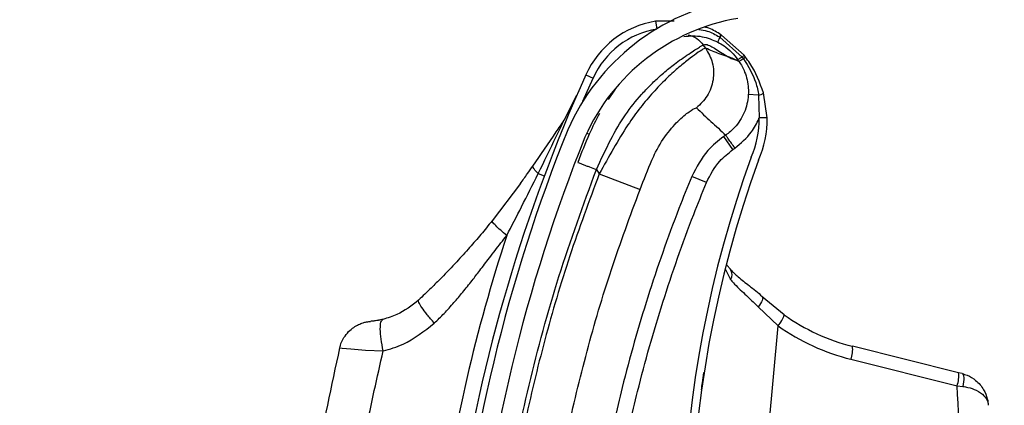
# Model space of a CAD drawing. Header units: inches. Extents: x 170 to 284, y 215 to 248.
# Tile 808 of 1056: x 235.4318 to 235.5588, y 224.7165 to 224.7663. Entities that reach past the tile are written whole.
import ezdxf

# ---------------------------------------------------------------- set-up
doc = ezdxf.new("R2010")
doc.units = ezdxf.units.IN
doc.header["$LTSCALE"] = 0.25
doc.header["$MEASUREMENT"] = 0
doc.layers.add('RH FRONT OF HOOD', color=7, linetype='Continuous')
pattern_1 = [(45, (225.4196035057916, 218.4993357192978), (-0.03026527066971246, 0.03026527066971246), [])]

msp = doc.modelspace()

# ---------------------------------------------------------------- hatches: boundary and pattern name
at = {"layer": 'RH FRONT OF HOOD'}
h = msp.add_hatch(dxfattribs=at)
h.set_pattern_fill('ANSI31', color=256, scale=0.34241245, angle=2.8e-322, style=0)
h.set_pattern_definition([(45, (225.4529552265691, 218.4993357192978), (-0.03026527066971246, 0.03026527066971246), [])])
edge = h.paths.add_edge_path(flags=0)
edge.add_arc((235.7395956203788, 224.3915581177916), 0.021400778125, 89.9999999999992, 390.52248781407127, ccw=False)
edge.add_line((235.7395956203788, 224.4129588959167), (235.8123582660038, 224.4129588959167))
edge.add_arc((235.8123582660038, 224.8238538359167), 0.4108949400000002, 270, 450.0000000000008)
edge.add_line((235.8123582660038, 225.2347487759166), (235.3287006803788, 225.2347487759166))
edge.add_arc((235.3287006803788, 225.2390289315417), 0.004280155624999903, 180.0000000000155, 269.9999999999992, ccw=False)
edge.add_line((235.3244205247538, 225.2390289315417), (235.3244205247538, 225.2818304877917))
edge.add_arc((235.3287006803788, 225.2818304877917), 0.004280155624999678, 360, 540, ccw=False)
edge.add_line((235.3329808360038, 225.2818304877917), (235.3329808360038, 225.2390289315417))
edge.add_line((235.3329808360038, 225.2390289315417), (235.3297484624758, 225.2390289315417))
edge.add_line((235.3297484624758, 225.2390289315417), (235.3297484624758, 225.2818304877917))
edge.add_arc((235.3287006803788, 225.2818304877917), 0.001047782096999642, 360, 540.0000000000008)
edge.add_line((235.3276528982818, 225.2818304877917), (235.3276528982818, 225.2390289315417))
edge.add_arc((235.3287006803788, 225.2390289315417), 0.001047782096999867, 180, 270)
edge.add_line((235.3287006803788, 225.2379811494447), (235.8123582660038, 225.2379811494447))
edge.add_arc((235.8123582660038, 224.8238538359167), 0.4141273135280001, 269.9999999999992, 450, ccw=False)
edge.add_line((235.8123582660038, 224.4097265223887), (235.7395956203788, 224.4097265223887))
edge.add_arc((235.7395956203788, 224.3915581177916), 0.018168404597, 450.0000000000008, 750.5224878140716)
edge.add_arc((235.754343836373, 224.4002532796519), 0.001047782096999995, 390.5224878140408, 495.0000000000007)
edge.add_line((235.753602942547, 224.4009941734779), (235.7449077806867, 224.3922990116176))
edge.add_line((235.7449077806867, 224.3922990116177), (235.7426221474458, 224.3945846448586))
edge.add_line((235.7426221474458, 224.3945846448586), (235.751317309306, 224.4032798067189))
edge.add_arc((235.754343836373, 224.4002532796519), 0.004280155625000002, 390.522487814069, 495.0000000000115, ccw=False)
h = msp.add_hatch(dxfattribs=at)
h.set_pattern_fill('ANSI31', color=256, scale=0.34241245, style=0)
h.set_pattern_definition(pattern_1)
edge = h.paths.add_edge_path(flags=0)
edge.add_line((235.7790065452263, 225.2304686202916), (235.4365940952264, 225.2304686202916))
edge.add_line((235.4365940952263, 225.2304686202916), (235.4365940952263, 225.2347487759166))
edge.add_line((235.4365940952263, 225.2347487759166), (235.7790065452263, 225.2347487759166))
edge.add_arc((235.7790065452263, 224.8238538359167), 0.4108949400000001, 269.9999999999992, 450, ccw=False)
edge.add_line((235.7790065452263, 224.4129588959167), (235.7062438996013, 224.4129588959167))
edge.add_line((235.7062438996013, 224.4129588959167), (235.7062438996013, 224.4172390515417))
edge.add_line((235.7062438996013, 224.4172390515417), (235.7790065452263, 224.4172390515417))
edge.add_arc((235.7790065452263, 224.8238538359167), 0.406614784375, 270, 450.0000000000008)
h = msp.add_hatch(dxfattribs=at)
h.set_pattern_fill('ANSI31', color=256, scale=0.34241245, angle=2.8e-322, style=0)
h.set_pattern_definition(pattern_1)
edge = h.paths.add_edge_path(flags=0)
edge.add_arc((235.5099721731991, 224.5981399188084), 0.001712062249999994, 444.6973270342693, 466.907747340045)
edge.add_line((235.5094742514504, 224.5997779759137), (235.5087721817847, 224.6020876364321))
edge.add_arc((235.5099721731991, 224.5981399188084), 0.004126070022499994, 444.69732703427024, 466.9077473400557, ccw=False)
edge.add_arc((235.5091494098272, 224.5892752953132), 0.01302879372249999, 396.1734944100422, 444.6973270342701, ccw=False)
edge.add_arc((235.5046305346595, 224.586530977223), 0.01830194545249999, 354.69732703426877, 394.7587000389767, ccw=False)
edge.add_arc((235.5111426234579, 224.5859265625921), 0.01176186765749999, 286.83818472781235, 354.69732703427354, ccw=False)
edge.add_arc((235.5091589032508, 224.5893775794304), 0.01566536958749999, 229.9543950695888, 290.12812684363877, ccw=False)
edge.add_arc((235.5151253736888, 224.5969738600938), 0.02532140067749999, 207.5515752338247, 230.6782603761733, ccw=False)
edge.add_arc((235.5064222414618, 224.5913853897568), 0.01504902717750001, 166.8530453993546, 204.011976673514, ccw=False)
edge.add_arc((235.5186752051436, 224.5889069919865), 0.02754708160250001, 448.00583017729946, 527.6299007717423, ccw=False)
edge.add_arc((235.5187715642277, 224.6251434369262), 0.008748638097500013, 275.6559459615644, 422.6387592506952)
edge.add_arc((235.5443088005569, 224.685394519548), 0.05672062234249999, 174.2679627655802, 247.7072267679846, ccw=False)
edge.add_arc((235.7020736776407, 224.6719552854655), 0.2150521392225, 518.1233546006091, 534.9033806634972, ccw=False)
edge.add_arc((235.5288847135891, 224.7404032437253), 0.02884824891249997, 459.8561705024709, 516.1110838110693, ccw=False)
edge.add_arc((235.5166738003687, 224.7963173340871), 0.0284373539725, 284.8179209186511, 338.4163946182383)
edge.add_arc((235.5290732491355, 224.7909711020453), 0.01494630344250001, 339.9887678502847, 395.2445191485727)
edge.add_arc((235.5254960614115, 224.7894805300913), 0.0187470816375, 392.6552015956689, 426.1369430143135)
edge.add_arc((235.5281584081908, 224.7940821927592), 0.0134739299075, 428.5748844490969, 466.9709727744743)
edge.add_arc((235.5262500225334, 224.8013089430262), 0.006011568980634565, 469.6798596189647, 490.4149006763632)
edge.add_arc((235.5353302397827, 224.7931758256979), 0.01816498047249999, 495.5965871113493, 534.6973270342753)
edge.add_arc((235.5281362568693, 224.7938435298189), 0.01094007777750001, 534.6973270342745, 624.6973270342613)
edge.add_arc((235.5272976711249, 224.7848084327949), 0.001866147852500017, 264.6973270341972, 280.3395734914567)
edge.add_line((235.5276326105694, 224.7829725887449), (235.52806588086, 224.7805977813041))
edge.add_arc((235.5272976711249, 224.7848084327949), 0.004280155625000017, 264.6973270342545, 280.3395734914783, ccw=False)
edge.add_arc((235.5281362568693, 224.7938435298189), 0.01335408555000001, 174.697327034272, 264.69732703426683, ccw=False)
edge.add_arc((235.5353302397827, 224.7931758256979), 0.020578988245, 495.30868534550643, 534.6973270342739, ccw=False)
edge.add_arc((235.5262500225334, 224.8013089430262), 0.008425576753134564, 469.27499422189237, 491.1970379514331, ccw=False)
edge.add_arc((235.5281584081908, 224.7940821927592), 0.01588793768, 428.3876292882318, 467.16790772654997, ccw=False)
edge.add_arc((235.5254960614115, 224.7894805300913), 0.02116108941, 392.8018578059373, 426.2744987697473, ccw=False)
edge.add_arc((235.5290732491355, 224.7909711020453), 0.01736031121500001, 339.8775751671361, 395.06318035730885, ccw=False)
edge.add_arc((235.5166738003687, 224.7963173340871), 0.030851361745, 284.61548432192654, 338.4768646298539, ccw=False)
edge.add_arc((235.5288847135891, 224.7404032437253), 0.02643424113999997, 459.6390365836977, 516.0209401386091)
edge.add_arc((235.7020736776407, 224.6719552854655), 0.21263813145, 518.1349954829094, 534.9070165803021)
edge.add_arc((235.5443088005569, 224.685394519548), 0.05430661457, 534.2539536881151, 607.8118618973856)
edge.add_arc((235.5187715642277, 224.6251434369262), 0.01116264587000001, 274.7583659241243, 423.2264142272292, ccw=False)
edge.add_arc((235.5186752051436, 224.5889069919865), 0.02513307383, 447.6687272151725, 527.6679848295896)
edge.add_arc((235.5064222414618, 224.5913853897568), 0.01263501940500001, 526.7803743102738, 563.6800238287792)
edge.add_arc((235.5151253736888, 224.5969738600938), 0.022907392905, 207.7416333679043, 230.7170422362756)
edge.add_arc((235.5091589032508, 224.5893775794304), 0.01325136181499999, 229.8895674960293, 290.4325768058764)
edge.add_arc((235.5111426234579, 224.5859265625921), 0.009347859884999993, 286.4198511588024, 354.6973270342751)
edge.add_arc((235.5046305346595, 224.586530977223), 0.01588793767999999, 354.6973270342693, 394.6495059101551)
edge.add_arc((235.5091494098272, 224.5892752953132), 0.01061478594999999, 396.3318283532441, 444.6973270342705)

# ---------------------------------------------------------------- linework, layer by layer
for p, q in [((235.5162342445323, 224.7661185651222), (235.513822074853, 224.7660918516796)), ((235.513822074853, 224.7660918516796), (235.5139854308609, 224.765106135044)), ((235.5218873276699, 224.7633916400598), (235.5218880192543, 224.7633912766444)), ((235.5220742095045, 224.7640647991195), (235.5220751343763, 224.7640642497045)), ((235.5220751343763, 224.7640642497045), (235.5221342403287, 224.7640288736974)), ((235.5221342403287, 224.7640288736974), (235.5221350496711, 224.7640283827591)), ((235.5221350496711, 224.7640283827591), (235.5250143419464, 224.7614669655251)), ((235.5222824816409, 224.7643366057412), (235.5222816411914, 224.7643371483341)), ((235.522340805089, 224.7642987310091), (235.5222824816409, 224.7643366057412)), ((235.5223416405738, 224.7642981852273), (235.522340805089, 224.7642987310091)), ((235.5252548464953, 224.7616941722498), (235.5223416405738, 224.7642981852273)), ((235.5203089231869, 224.7626196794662), (235.5200006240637, 224.7630614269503)), ((235.5246040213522, 224.7608995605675), (235.5237074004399, 224.7613167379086)), ((235.5250143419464, 224.7614669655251), (235.5251848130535, 224.7612446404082)), ((235.5044700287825, 224.7557702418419), (235.5057879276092, 224.7587619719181)), ((235.5048510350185, 224.7591832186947), (235.5057879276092, 224.7587619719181)), ((235.5086308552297, 224.7573348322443), (235.5077075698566, 224.7559755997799)), ((235.5020269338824, 224.753303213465), (235.5036891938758, 224.7565525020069)), ((235.5271461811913, 224.7565381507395), (235.5258137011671, 224.7566124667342)), ((235.5271461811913, 224.7565381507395), (235.5272078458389, 224.7536081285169)), ((235.5282349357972, 224.7536255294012), (235.5277784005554, 224.756828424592)), ((235.5282349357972, 224.7536255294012), (235.5272078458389, 224.7536081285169)), ((235.5049562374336, 224.7516369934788), (235.50527387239, 224.7515062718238)), ((235.5229037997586, 224.7513904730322), (235.5226374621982, 224.751204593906)), ((235.5238125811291, 224.7495208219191), (235.5226374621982, 224.751204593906)), ((235.5238125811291, 224.7495208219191), (235.5240789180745, 224.7497067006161)), ((235.5062072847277, 224.7469325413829), (235.5065732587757, 224.7464081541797)), ((235.4986892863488, 224.7464169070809), (235.4994837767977, 224.7461204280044)), ((235.5065732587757, 224.7464081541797), (235.5118371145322, 224.7443648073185)), ((235.5204093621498, 224.7452773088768), (235.5185105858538, 224.7460587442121)), ((235.4963925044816, 224.7451283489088), (235.4927461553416, 224.7403182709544)), ((235.5228449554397, 224.7341417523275), (235.5235225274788, 224.7327680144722)), ((235.5230041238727, 224.7346622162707), (235.5235435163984, 224.7340520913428)), ((235.530436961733, 224.7281887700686), (235.5276006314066, 224.7305282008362)), ((235.5270913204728, 224.7292254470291), (235.5296661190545, 224.7267736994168)), ((235.5236201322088, 224.6616329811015), (235.5296661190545, 224.7267736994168)), ((235.5529414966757, 224.7207231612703), (235.5392501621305, 224.7241311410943)), ((235.5390591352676, 224.7224491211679), (235.5527504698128, 224.7190411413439)), ((235.5534051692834, 224.7206077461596), (235.5529414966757, 224.7207231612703)), ((235.5527504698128, 224.7190411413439), (235.5534982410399, 224.7189446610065))]:
    msp.add_line(p, q, dxfattribs=at)
at = {"layer": 'RH FRONT OF HOOD', "flags": 128}
for points in [[(235.5276006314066, 224.7305282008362), (235.5276496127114, 224.7304492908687), (235.5276649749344, 224.7303386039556), (235.5276462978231, 224.730199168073), (235.5275940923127, 224.7300347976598), (235.5275097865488, 224.7298499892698), (235.5273956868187, 224.7296497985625), (235.52725491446, 224.7294397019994), (235.5270913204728, 224.7292254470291)], [(235.4731089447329, 224.7239266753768), (235.4734057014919, 224.7238994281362), (235.4745191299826, 224.7237954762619), (235.4764081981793, 224.7236485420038), (235.4786862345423, 224.7235266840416), (235.4786863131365, 224.723526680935), (235.4786863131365, 224.723526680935)], [(235.5534051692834, 224.7206077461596), (235.553487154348, 224.7205564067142), (235.5535517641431, 224.7204486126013), (235.5535967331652, 224.7202881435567), (235.5536204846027, 224.7200806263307), (235.5536221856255, 224.7198333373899), (235.5536017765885, 224.7195549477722), (235.5535599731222, 224.7192552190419), (235.5534982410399, 224.7189446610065)]]:
    msp.add_lwpolyline(points, dxfattribs=at)
at = {"layer": 'RH FRONT OF HOOD'}
for centre, radius, start, end in [((235.5288847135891, 224.7404032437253), 0.02884824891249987, 99.85617050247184, 156.1110838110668), ((235.5288847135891, 224.7404032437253), 0.02643424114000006, 99.63903658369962, 156.0209401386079), ((235.5157814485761, 224.7542686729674), 0.01198443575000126, 99.40971243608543, 155.7903057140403), ((235.5157814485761, 224.7542686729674), 0.01095719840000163, 99.40971243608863, 155.7903057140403), ((235.5240860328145, 224.7629061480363), 0.002251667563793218, 150.0912822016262, 167.5484228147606), ((235.5240885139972, 224.7629045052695), 0.002253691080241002, 150.0870920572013, 167.5264726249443), ((235.5234148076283, 224.7632589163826), 0.001564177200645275, 136.4230212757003, 148.9883790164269), ((235.5234190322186, 224.7632562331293), 0.001568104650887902, 136.4515936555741, 148.9836736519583), ((235.5235118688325, 224.7631883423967), 0.001613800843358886, 136.5234197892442, 148.6114164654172), ((235.52351105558, 224.7631887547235), 0.001611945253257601, 136.5078097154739, 148.6087849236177), ((235.7019107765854, 224.6705809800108), 0.2160622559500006, 155.7903057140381, 171.2570491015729), ((235.5269163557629, 224.7578723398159), 0.001353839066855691, 279.7737668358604, 309.5492284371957), ((235.5152251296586, 224.7534051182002), 0.01198443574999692, 336.0384245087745, 0.9706081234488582), ((235.5152251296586, 224.7534051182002), 0.01301167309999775, 336.1998852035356, 0.9706081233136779), ((235.7020736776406, 224.6719552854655), 0.2150521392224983, 158.1233546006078, 174.903380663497), ((235.7020736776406, 224.6719552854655), 0.2126381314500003, 158.1349954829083, 174.9070165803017), ((235.6639242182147, 224.6985052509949), 0.1465525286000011, 160.0379454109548, 196.7159020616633), ((235.6639242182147, 224.6985052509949), 0.1455252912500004, 160.0517516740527, 198.56787730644), ((235.7019107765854, 224.6705809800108), 0.2180957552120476, 161.8765502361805, 171.950900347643), ((235.5225858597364, 224.7333862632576), 0.001122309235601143, 326.5731404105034, 34.64416164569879), ((235.5269509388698, 224.7291702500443), 0.003621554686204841, 318.5668035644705, 344.2755833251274), ((235.5455359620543, 224.7493839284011), 0.02602334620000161, 234.5347002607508, 256.0222754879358), ((235.5457584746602, 224.7493632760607), 0.02773540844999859, 234.5347002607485, 256.0222754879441), ((235.5358618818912, 224.723664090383), 0.003420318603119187, 339.1930064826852, 7.848363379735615), ((235.5495532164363, 224.720256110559), 0.003420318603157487, 339.1930064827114, 7.848363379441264), ((235.339164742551, 224.7056073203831), 0.2140077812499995, 358.7794825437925, 3.598970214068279)]:
    msp.add_arc(centre, radius, start, end, dxfattribs=at)
for points, knots in [([(235.5194367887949, 224.7650335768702), (235.5198034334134, 224.7649780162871), (235.5207428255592, 224.7648356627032), (235.5215699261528, 224.7643567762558), (235.5220742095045, 224.7640647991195)], [0, 0, 0, 0, 0.3902998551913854, 1, 1, 1, 1]), ([(235.5222816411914, 224.7643371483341), (235.5217848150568, 224.7646626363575), (235.5211307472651, 224.7650911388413), (235.5203834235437, 224.7652887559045), (235.520203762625, 224.7653362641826)], [0, 0, 0, 0, 0.7595942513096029, 1, 1, 1, 1]), ([(235.5174778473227, 224.7641394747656), (235.5182772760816, 224.764189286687), (235.5198103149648, 224.7642848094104), (235.5212150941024, 224.7636807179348), (235.5218873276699, 224.7633916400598)], [0, 0, 0, 0, 0.521466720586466, 1, 1, 1, 1]), ([(235.5180702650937, 224.7643155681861), (235.5182569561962, 224.7642698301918), (235.5186452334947, 224.7641747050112), (235.5193510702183, 224.763805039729), (235.5197447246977, 224.7633543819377), (235.5200006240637, 224.7630614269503)], [0, 0, 0, 0, 0.2447599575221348, 0.5090480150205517, 1, 1, 1, 1]), ([(235.5218880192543, 224.7633912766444), (235.5221545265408, 224.7632377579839), (235.5231392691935, 224.7626705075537), (235.5239588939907, 224.7618257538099), (235.5244324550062, 224.761145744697), (235.5244324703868, 224.7611457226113)], [0, 0, 0, 0, 0.2706300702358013, 0.9999763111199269, 1, 1, 1, 1]), ([(235.5062072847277, 224.7469325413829), (235.5068064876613, 224.7482392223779), (235.5079376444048, 224.7507059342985), (235.5098687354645, 224.7540326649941), (235.5116871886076, 224.7562861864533), (235.5131708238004, 224.7578585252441), (235.5141781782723, 224.7588128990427), (235.5150429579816, 224.7595646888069), (235.5157699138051, 224.7601599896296), (235.5165757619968, 224.7607832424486), (235.517473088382, 224.7614287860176), (235.5186815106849, 224.762228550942), (235.5197375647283, 224.7628937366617), (235.5199181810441, 224.7630088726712), (235.5200006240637, 224.7630614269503)], [0, 0, 0, 0, 0.1307156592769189, 0.2467609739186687, 0.3577928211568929, 0.4170971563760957, 0.4791482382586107, 0.5177152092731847, 0.559089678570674, 0.6032945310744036, 0.6633484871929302, 0.7353692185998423, 0.8792082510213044, 1, 1, 1, 1]), ([(235.5203089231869, 224.7626196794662), (235.520226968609, 224.7625954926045), (235.5200604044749, 224.7625463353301), (235.5192180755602, 224.7620031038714), (235.518074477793, 224.7611620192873), (235.5167372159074, 224.7600673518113), (235.5151925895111, 224.7586581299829), (235.5135541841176, 224.7569671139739), (235.5118731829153, 224.7549787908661), (235.5101152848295, 224.7525764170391), (235.5084009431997, 224.7496459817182), (235.5071876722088, 224.7474966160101), (235.5065732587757, 224.7464081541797)], [0, 0, 0, 0, 0.1094013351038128, 0.2223468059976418, 0.3151791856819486, 0.4102231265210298, 0.5012749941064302, 0.5946006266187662, 0.6834485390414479, 0.774533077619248, 0.8858211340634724, 1, 1, 1, 1]), ([(235.5203089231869, 224.7626196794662), (235.5206432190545, 224.7620103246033), (235.5213376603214, 224.7607444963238), (235.5213897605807, 224.7585050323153), (235.5206630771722, 224.7563857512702), (235.5196183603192, 224.755388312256), (235.5191154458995, 224.7549081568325)], [0, 0, 0, 0, 0.2406941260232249, 0.4999999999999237, 0.7593058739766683, 1, 1, 1, 1]), ([(235.5200006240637, 224.7630614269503), (235.5201106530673, 224.7630910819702), (235.5203416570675, 224.7631533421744), (235.5209229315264, 224.7629045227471), (235.5216421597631, 224.7624882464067), (235.5223997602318, 224.7620019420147), (235.523156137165, 224.7615228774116), (235.5235636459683, 224.7613262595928), (235.5237702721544, 224.7612265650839)], [0, 0, 0, 0, 0.1574760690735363, 0.330618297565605, 0.4911886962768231, 0.6742546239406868, 0.834831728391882, 1, 1, 1, 1]), ([(235.5237074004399, 224.7613167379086), (235.5235029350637, 224.7613941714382), (235.5229390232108, 224.7616077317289), (235.5218947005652, 224.7619151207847), (235.5209101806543, 224.7623525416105), (235.5203089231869, 224.7626196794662)], [0, 0, 0, 0, 0.1812946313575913, 0.50000735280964, 1, 1, 1, 1]), ([(235.5237702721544, 224.7612265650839), (235.5238610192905, 224.7611923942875), (235.5240435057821, 224.761123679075), (235.5242688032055, 224.7610902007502), (235.5243778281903, 224.7611274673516), (235.5244322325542, 224.7611460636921)], [0, 0, 0, 0, 0.3313600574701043, 0.6663431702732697, 0.9999999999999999, 0.9999999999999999, 0.9999999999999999, 0.9999999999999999]), ([(235.5244322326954, 224.7611460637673), (235.5244749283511, 224.761084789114), (235.5245321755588, 224.7610026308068), (235.5245894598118, 224.7609204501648), (235.5246040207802, 224.7608995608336)], [0, 0, 0, 0, 0.7458120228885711, 1, 1, 1, 1]), ([(235.5250143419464, 224.7614669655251), (235.5249932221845, 224.7614536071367), (235.5248663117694, 224.7613733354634), (235.5246698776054, 224.7612540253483), (235.5244847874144, 224.7611525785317), (235.524449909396, 224.7611480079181), (235.5244324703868, 224.7611457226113)], [0, 0, 0, 0, 0.06239373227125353, 0.3749291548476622, 0.6874645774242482, 1, 1, 1, 1]), ([(235.5246012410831, 224.7609035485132), (235.524601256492, 224.7609035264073), (235.5248981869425, 224.7604775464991), (235.525483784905, 224.7593849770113), (235.5258374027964, 224.757886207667), (235.5258189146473, 224.7568926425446), (235.5258137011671, 224.7566124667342)], [0, 0, 0, 0, 1.782673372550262e-05, 0.343520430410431, 0.8148790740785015, 1, 1, 1, 1]), ([(235.5251848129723, 224.7612446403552), (235.5251634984, 224.7612307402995), (235.5250354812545, 224.761147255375), (235.5248378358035, 224.7610219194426), (235.5246530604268, 224.7609126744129), (235.524620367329, 224.7609039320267), (235.5246040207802, 224.7608995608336)], [0, 0, 0, 0, 0.06242876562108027, 0.3749525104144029, 0.6874762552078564, 1, 1, 1, 1]), ([(235.5251850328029, 224.7612443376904), (235.525804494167, 224.7602546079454), (235.5267258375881, 224.7587825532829), (235.5270424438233, 224.7570920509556), (235.5271461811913, 224.7565381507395)], [0, 0, 0, 0, 0.6723457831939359, 1, 1, 1, 1]), ([(235.5254394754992, 224.7614655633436), (235.5254394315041, 224.7614656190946), (235.525378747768, 224.7615425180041), (235.5253167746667, 224.7616183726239), (235.5252548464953, 224.7616941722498)], [0, 0, 0, 0, 0.0007249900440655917, 1, 1, 1, 1]), ([(235.5277784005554, 224.756828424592), (235.5272874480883, 224.7581752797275), (235.5266866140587, 224.7598235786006), (235.5256322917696, 224.7612117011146), (235.525439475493, 224.7614655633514)], [0, 0, 0, 0, 0.8171182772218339, 1, 1, 1, 1]), ([(235.5258137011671, 224.7566124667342), (235.5258123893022, 224.7565901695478), (235.5257661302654, 224.7558039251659), (235.5253972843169, 224.7542598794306), (235.5242760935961, 224.7525194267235), (235.5233149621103, 224.7516775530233), (235.5229036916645, 224.7513903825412), (235.5229036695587, 224.7513903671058)], [0, 0, 0, 0, 0.01087401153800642, 0.3834398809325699, 0.755811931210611, 0.9999868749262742, 1, 1, 1, 1]), ([(235.5133749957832, 224.7481722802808), (235.513375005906, 224.7481723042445), (235.5135215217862, 224.7485191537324), (235.5141488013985, 224.7498731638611), (235.5155219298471, 224.7519578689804), (235.5172260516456, 224.7537111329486), (235.518677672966, 224.7547932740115), (235.5189593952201, 224.7548672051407), (235.5191154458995, 224.7549081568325)], [0, 0, 0, 0, 4.497367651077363e-06, 0.06509473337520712, 0.2616701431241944, 0.4753105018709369, 0.7093656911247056, 1, 1, 1, 1]), ([(235.5191154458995, 224.7549081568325), (235.519736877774, 224.7543190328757), (235.5209797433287, 224.7531407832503), (235.5222623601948, 224.7519738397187), (235.5229036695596, 224.7513903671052)], [0, 0, 0, 0, 0.4999992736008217, 1, 1, 1, 1]), ([(235.4980053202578, 224.7473991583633), (235.4990149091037, 224.7488523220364), (235.5003628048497, 224.7507924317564), (235.5016930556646, 224.7527994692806), (235.5020269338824, 224.753303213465)], [0, 0, 0, 0, 0.749011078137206, 1, 1, 1, 1]), ([(235.4986892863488, 224.7464169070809), (235.4994689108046, 224.7480165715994), (235.5005856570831, 224.7503079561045), (235.5016927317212, 224.7526086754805), (235.5020269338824, 224.753303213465)], [0, 0, 0, 0, 0.6981213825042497, 1, 1, 1, 1]), ([(235.5066109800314, 224.7541958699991), (235.5061533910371, 224.7533165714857), (235.5051064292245, 224.7513047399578), (235.5042800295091, 224.749104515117), (235.5038148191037, 224.7478659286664)], [0, 0, 0, 0, 0.4370636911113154, 1, 1, 1, 1]), ([(235.5240789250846, 224.7497066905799), (235.5248441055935, 224.7503571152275), (235.5261111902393, 224.7514341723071), (235.5269286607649, 224.7529385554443), (235.5271937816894, 224.7535743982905), (235.5272078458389, 224.7536081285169)], [0, 0, 0, 0, 0.590781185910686, 0.9782917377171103, 1, 1, 1, 1]), ([(235.5226374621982, 224.751204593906), (235.5226374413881, 224.7512045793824), (235.5218922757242, 224.7506845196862), (235.5201741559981, 224.7492134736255), (235.5191284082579, 224.7472303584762), (235.5185105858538, 224.7460587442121)], [0, 0, 0, 0, 1.142795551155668e-05, 0.4092118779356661, 1, 1, 1, 1]), ([(235.5204093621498, 224.7452773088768), (235.5209132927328, 224.7462521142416), (235.5217671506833, 224.7479038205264), (235.5232179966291, 224.7490507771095), (235.5238125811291, 224.7495208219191)], [0, 0, 0, 0, 0.590180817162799, 1, 1, 1, 1]), ([(235.5118371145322, 224.7443648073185), (235.5123454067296, 224.7456479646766), (235.5128537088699, 224.7469311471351), (235.5133749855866, 224.7481722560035), (235.5133749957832, 224.7481722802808)], [0, 0, 0, 0, 0.9999804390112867, 1, 1, 1, 1]), ([(235.4928596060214, 224.6908997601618), (235.4933974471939, 224.695625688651), (235.4944759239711, 224.7051020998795), (235.4974009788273, 224.7192010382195), (235.5011696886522, 224.7332223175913), (235.5045253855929, 224.7423551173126), (235.5062072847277, 224.7469325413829)], [0, 0, 0, 0, 0.2468628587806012, 0.4950083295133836, 0.7468945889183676, 1, 1, 1, 1]), ([(235.4963901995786, 224.7451251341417), (235.4963902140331, 224.7451251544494), (235.4966954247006, 224.7455539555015), (235.4972350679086, 224.7463073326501), (235.4977747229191, 224.7470698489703), (235.4980053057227, 224.747399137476), (235.4980053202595, 224.7473991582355)], [0, 0, 0, 0, 2.704369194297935e-05, 0.5710314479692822, 0.9999729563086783, 1, 1, 1, 1]), ([(235.4986892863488, 224.7464169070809), (235.4985689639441, 224.746540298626), (235.4983255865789, 224.7467898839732), (235.4980998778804, 224.7471023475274), (235.4980131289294, 224.7472961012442), (235.4980067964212, 224.7473796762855), (235.4980053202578, 224.7473991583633)], [0, 0, 0, 0, 0.2979480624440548, 0.6026626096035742, 0.9073771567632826, 1, 1, 1, 1]), ([(235.5038148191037, 224.7478659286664), (235.5038467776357, 224.7478534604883), (235.5038959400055, 224.7478342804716), (235.5041942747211, 224.7477178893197), (235.5045030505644, 224.7475974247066), (235.5048863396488, 224.747447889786), (235.5054433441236, 224.7472305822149), (235.5059063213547, 224.747049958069), (235.5062072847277, 224.7469325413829)], [0, 0, 0, 0, 0.2394568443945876, 0.3683606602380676, 0.499999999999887, 0.6316393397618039, 0.7605431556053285, 1, 1, 1, 1]), ([(235.5065732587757, 224.7464081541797), (235.5052678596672, 224.7428835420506), (235.5026532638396, 224.7358240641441), (235.4994602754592, 224.724992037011), (235.4968226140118, 224.7140061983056), (235.4948024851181, 224.7031778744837), (235.4939388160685, 224.6959790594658), (235.4935241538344, 224.6925227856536)], [0, 0, 0, 0, 0.2027568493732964, 0.4061035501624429, 0.6088604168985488, 0.8122072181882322, 1, 1, 1, 1]), ([(235.4946350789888, 224.7384230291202), (235.4952750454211, 224.7396605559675), (235.4966495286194, 224.7423184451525), (235.4979788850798, 224.7449895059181), (235.4986892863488, 224.7464169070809)], [0, 0, 0, 0, 0.4656051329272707, 1, 1, 1, 1]), ([(235.5185105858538, 224.7460587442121), (235.5179522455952, 224.74467510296), (235.5158850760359, 224.7395523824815), (235.5127404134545, 224.730506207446), (235.5096744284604, 224.7198345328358), (235.5081786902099, 224.7129309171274), (235.5075400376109, 224.7099832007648)], [0, 0, 0, 0, 0.1185397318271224, 0.4388752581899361, 0.7604101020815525, 1, 1, 1, 1]), ([(235.4991396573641, 224.6919316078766), (235.4991396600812, 224.6919316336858), (235.4994942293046, 224.6952996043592), (235.5004074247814, 224.7022918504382), (235.5023416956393, 224.7128313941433), (235.5049146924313, 224.7235153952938), (235.5080210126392, 224.7340607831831), (235.5105650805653, 224.7409301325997), (235.5118371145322, 224.7443648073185)], [0, 0, 0, 0, 1.439079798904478e-06, 0.1877923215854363, 0.3908439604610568, 0.5938956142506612, 0.7969478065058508, 1, 1, 1, 1]), ([(235.5095523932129, 224.7095752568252), (235.5101844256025, 224.7124924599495), (235.5116614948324, 224.7193100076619), (235.5146944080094, 224.7298715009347), (235.5178054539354, 224.7388244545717), (235.5198568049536, 224.7439079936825), (235.5204093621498, 224.7452773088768)], [0, 0, 0, 0, 0.2395900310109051, 0.559925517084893, 0.8814604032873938, 1, 1, 1, 1]), ([(235.4927461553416, 224.7403182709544), (235.4922675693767, 224.7397326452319), (235.4913143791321, 224.7385662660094), (235.4897906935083, 224.736806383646), (235.4880989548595, 224.7349359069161), (235.486436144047, 224.7331959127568), (235.484798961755, 224.7315561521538), (235.4838027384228, 224.7306094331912), (235.4832656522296, 224.7300990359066)], [0, 0, 0, 0, 0.1610961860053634, 0.3208521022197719, 0.5001076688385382, 0.7056749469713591, 0.8413228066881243, 1, 1, 1, 1]), ([(235.4946350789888, 224.7384230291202), (235.4943645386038, 224.738654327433), (235.4938073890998, 224.7391306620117), (235.493171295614, 224.739733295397), (235.4927685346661, 224.7401729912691), (235.4927534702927, 224.7402707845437), (235.4927461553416, 224.7403182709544)], [0, 0, 0, 0, 0.2427897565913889, 0.5000000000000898, 0.757210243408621, 1, 1, 1, 1]), ([(235.4852867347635, 224.7271204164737), (235.4857118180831, 224.7275348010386), (235.4865873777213, 224.7283883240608), (235.4878005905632, 224.7297306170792), (235.4889977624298, 224.7311499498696), (235.4901028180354, 224.7325359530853), (235.4912413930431, 224.7340179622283), (235.4924728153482, 224.7356422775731), (235.4936270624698, 224.7371499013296), (235.4943830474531, 224.7381047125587), (235.4946350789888, 224.7384230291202)], [0, 0, 0, 0, 0.1216476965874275, 0.2505622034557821, 0.3699476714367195, 0.5011532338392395, 0.6125555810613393, 0.7514486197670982, 0.9171375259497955, 1, 1, 1, 1]), ([(235.5235023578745, 224.734037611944), (235.5238178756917, 224.7337227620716), (235.5244980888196, 224.7330439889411), (235.5259626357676, 224.7319285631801), (235.5271327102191, 224.7310376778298), (235.5276988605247, 224.7304215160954), (235.5277539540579, 224.7303615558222)], [0, 0, 0, 0, 0.2839420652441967, 0.6121401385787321, 0.9622563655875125, 1, 1, 1, 1]), ([(235.5235225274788, 224.7327680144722), (235.5236396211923, 224.7326228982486), (235.5241706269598, 224.7319648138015), (235.5253692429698, 224.7308918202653), (235.5265119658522, 224.7297860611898), (235.5270913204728, 224.7292254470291)], [0, 0, 0, 0, 0.1223980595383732, 0.5550603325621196, 1, 1, 1, 1]), ([(235.4832656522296, 224.7300990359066), (235.4823626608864, 224.7293883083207), (235.4809486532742, 224.7282753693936), (235.4792699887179, 224.7277854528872), (235.4786633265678, 224.7276083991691)], [0, 0, 0, 0, 0.6386043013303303, 1, 1, 1, 1]), ([(235.4731154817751, 224.7239256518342), (235.4731290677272, 224.7240312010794), (235.4731901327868, 224.7245056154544), (235.4735814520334, 224.725232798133), (235.4741742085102, 224.7260160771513), (235.4748366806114, 224.7265717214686), (235.4754757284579, 224.726939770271), (235.4760404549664, 224.7271591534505), (235.4764896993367, 224.7272735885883), (235.4767965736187, 224.727324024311), (235.4769656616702, 224.7273425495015), (235.4770317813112, 224.7273483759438), (235.4770466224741, 224.7273496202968), (235.4770551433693, 224.7273503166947), (235.4770580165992, 224.7273505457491), (235.4770594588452, 224.7273506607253)], [0, 0, 0, 0, 0.05652104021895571, 0.2540462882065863, 0.4273552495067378, 0.5794983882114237, 0.7104459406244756, 0.8185506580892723, 0.9012506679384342, 0.9564155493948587, 0.9850429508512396, 0.9903528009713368, 0.9934690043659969, 0.9967217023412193, 1, 1, 1, 1]), ([(235.4786633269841, 224.7276083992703), (235.4784541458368, 224.7275614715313), (235.4782205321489, 224.7275090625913), (235.477804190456, 224.7274354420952), (235.4774232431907, 224.7273832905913), (235.4771198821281, 224.7273554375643), (235.477090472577, 224.7273531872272), (235.4770774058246, 224.7273521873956)], [0, 0, 0, 0, 0.2111589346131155, 0.235822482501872, 0.5027141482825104, 0.7790543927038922, 1, 1, 1, 1]), ([(235.4786869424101, 224.7235268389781), (235.479557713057, 224.7237837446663), (235.4819807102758, 224.7244986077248), (235.4839958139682, 224.7260966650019), (235.4852867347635, 224.7271204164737)], [0, 0, 0, 0, 0.3593774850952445, 1, 1, 1, 1]), ([(235.4681010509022, 224.6931446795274), (235.4686800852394, 224.6984927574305), (235.4698007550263, 224.7088434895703), (235.4720352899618, 224.7190113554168), (235.473115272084, 224.7239256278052)], [0, 0, 0, 0, 0.5166859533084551, 1, 1, 1, 1]), ([(235.473584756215, 224.6926470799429), (235.4739153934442, 224.6958425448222), (235.4746299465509, 224.7027483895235), (235.4763155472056, 224.7130623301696), (235.4779134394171, 224.7201135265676), (235.478686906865, 224.7235266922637)], [0, 0, 0, 0, 0.3076441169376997, 0.6648617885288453, 1, 1, 1, 1]), ([(235.5197638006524, 224.7185099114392), (235.5198018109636, 224.7188126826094), (235.5198946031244, 224.7195518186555), (235.5200064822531, 224.7202889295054), (235.5200725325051, 224.720724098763)], [0, 0, 0, 0, 0.4096284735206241, 0.9999999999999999, 0.9999999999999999, 0.9999999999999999, 0.9999999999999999]), ([(235.5534051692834, 224.7206077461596), (235.5536229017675, 224.7205425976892), (235.5542667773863, 224.7203499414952), (235.5553057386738, 224.7197001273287), (235.5562038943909, 224.7186323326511), (235.5566120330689, 224.7176085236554), (235.5567326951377, 224.7169750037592), (235.5567615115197, 224.7167171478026), (235.5567703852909, 224.7166027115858), (235.5567736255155, 224.7165505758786), (235.5567750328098, 224.7165251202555), (235.5567756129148, 224.7165136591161), (235.5567758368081, 224.7165092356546)], [0, 0, 0, 0, 0.1104035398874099, 0.3264838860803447, 0.6076768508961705, 0.8402493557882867, 0.9291761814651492, 0.9682100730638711, 0.9856970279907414, 0.9935617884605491, 0.9975151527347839, 1, 1, 1, 1]), ([(235.5534982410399, 224.7189446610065), (235.5537140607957, 224.7189101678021), (235.5543521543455, 224.7188081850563), (235.5553746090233, 224.7184352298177), (235.5562482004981, 224.7178003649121), (235.5566343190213, 224.7171801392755), (235.5567420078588, 224.7167933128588), (235.5567656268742, 224.7166358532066), (235.5567722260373, 224.7165660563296), (235.556774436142, 224.7165343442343), (235.5567753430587, 224.7165188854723), (235.5567756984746, 224.7165119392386), (235.5567758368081, 224.7165092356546)], [0, 0, 0, 0, 0.1103944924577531, 0.3263927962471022, 0.607532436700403, 0.8406078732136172, 0.9294984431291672, 0.96842492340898, 0.9858245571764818, 0.9936329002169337, 0.9975218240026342, 1, 1, 1, 1])]:
    msp.add_open_spline(points, degree=3, knots=knots, dxfattribs=at)
for points in [[(235.5252548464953, 224.7616941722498), (235.5252529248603, 224.7616899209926), (235.5252490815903, 224.761681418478), (235.5252005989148, 224.7616337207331), (235.5251249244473, 224.7615641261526), (235.52505120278, 224.7614993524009), (235.5250143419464, 224.7614669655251)], [(235.5254394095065, 224.76146564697), (235.5254369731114, 224.761461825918), (235.5254321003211, 224.7614541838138), (235.5253804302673, 224.7614079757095), (235.525300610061, 224.761339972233), (235.52522345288, 224.7612763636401), (235.5251848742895, 224.7612445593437)], [(235.5240791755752, 224.7497068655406), (235.5239283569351, 224.7499227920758), (235.5236267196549, 224.7503546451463), (235.5232432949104, 224.750903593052), (235.5229694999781, 224.7512955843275), (235.5229254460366, 224.7513586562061), (235.5229034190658, 224.7513901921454)], [(235.4852867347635, 224.7271204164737), (235.4849675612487, 224.7274892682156), (235.4843292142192, 224.7282269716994), (235.4836394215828, 224.7291593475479), (235.483225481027, 224.7298536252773), (235.4832522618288, 224.7300172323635), (235.4832656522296, 224.7300990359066)], [(235.4786869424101, 224.7235268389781), (235.4785848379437, 224.7240513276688), (235.4783806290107, 224.7251003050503), (235.4782896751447, 224.7264145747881), (235.4783675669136, 224.7273578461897), (235.4785647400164, 224.7275248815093), (235.4786633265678, 224.7276083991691)]]:
    msp.add_open_spline(points, degree=3, dxfattribs=at)

doc.saveas('drawing.dxf')
